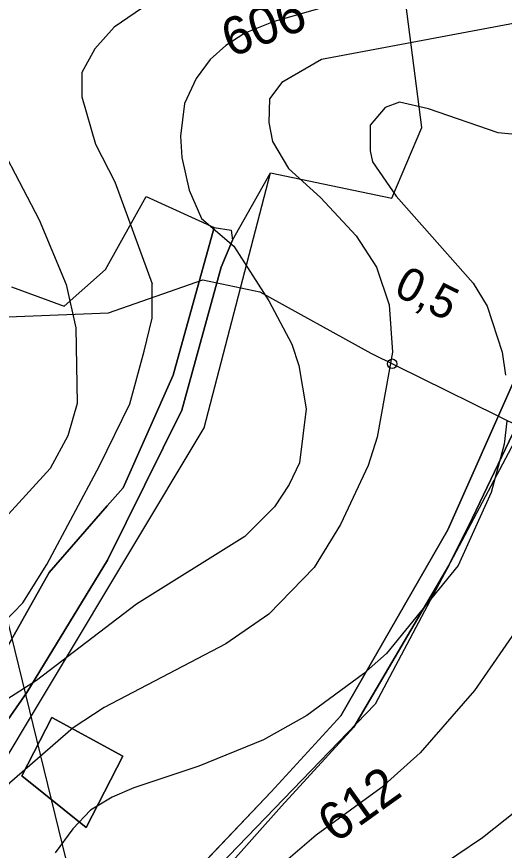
# Model space of a CAD drawing. Extents: x -709418 to -703832, y -1161719 to -1157826.
# Drawn here: x -706774.9 to -706671.8, y -1159557.8 to -1159381.5 of the extents above; entities that cross this region are included whole.
import ezdxf

# ---------------------------------------------------------------- set-up
doc = ezdxf.new("R2010")
doc.units = 0
for name, color, linetype in [('102_obvod PÚ', 7, 'Continuous'), ('106_zastavitelné plochy', 7, 'Continuous'), ('120_vrstevnice hlavní', 7, 'Continuous'), ('121_vrstevnice hlavní_popis', 7, 'Continuous'), ('122_vrstevnice základní', 7, 'Continuous'), ('206_TTP_KN', 7, 'Continuous'), ('210_ostatní plocha_KN', 7, 'Continuous'), ('301_polní cesta_stav', 7, 'Continuous'), ('723_radioreléová trasa_UAP', 7, 'Continuous'), ('Trasa-Hlavni  staniceni', 7, 'Continuous')]:
    doc.layers.add(name, color=color, linetype=linetype)

# ---------------------------------------------------------------- blocks, each defined once
blk = doc.blocks.new('_kolecko-HB')
blk.add_circle((0, 0.002), 0.5)

msp = doc.modelspace()

# ---------------------------------------------------------------- linework, layer by layer
at = {"layer": '102_obvod PÚ'}
msp.add_lwpolyline([(-706776, -1159438.67), (-706764.88, -1159442.72), (-706756.15, -1159434.97), (-706747.54, -1159419.57), (-706733.17, -1159426.13), (-706729.53, -1159426.67), (-706729.3, -1159428.78), (-706721.2, -1159414.52), (-706695.54, -1159419.88), (-706689.26, -1159404.94), (-706693.14, -1159374.31)], dxfattribs=at)
at = {"layer": '106_zastavitelné plochy'}
msp.add_lwpolyline([(-706813.66, -1159590.44), (-706782.3, -1159546.83), (-706735.26, -1159468.47), (-706721.2, -1159414.52), (-706695.54, -1159419.88), (-706689.26, -1159404.94), (-706693.14, -1159374.31), (-706702.27, -1159366.26), (-706692.33, -1159328.63), (-706684.03, -1159304.11), (-706680.78, -1159287.17), (-706646.77, -1159316.53), (-706635.13, -1159349.04), (-706595.43, -1159358.62), (-706601.6, -1159380.41), (-706622.05, -1159413.8), (-706651.36, -1159436.97), (-706699.08, -1159526.92), (-706830.66, -1159663.21)], dxfattribs=at)
at = {"layer": '120_vrstevnice hlavní'}
for points in [[(-706661.58, -1159407.24), (-706673.06, -1159406.06), (-706687.83, -1159401.03), (-706693.98, -1159399.6), (-706696.98, -1159400.75), (-706700.12, -1159404.46), (-706700.12, -1159409.89), (-706699.69, -1159412.18), (-706694.69, -1159419.46), (-706678.4, -1159437.89), (-706675.4, -1159442.75), (-706672.26, -1159452.47), (-706671.55, -1159457.32)], [(-706671.26, -1159467.04), (-706671.83, -1159471.9), (-706674.55, -1159482.18), (-706681.55, -1159497.61), (-706696.69, -1159516.18), (-706701.55, -1159520.47), (-706713.55, -1159529.33), (-706722.69, -1159534.47), (-706736.41, -1159540.04), (-706750.12, -1159544.61), (-706754.69, -1159546.61), (-706759.27, -1159549.33), (-706763.02, -1159553.25), (-706766.78, -1159558.34)]]:
    msp.add_lwpolyline(points, dxfattribs=at)
at = {"layer": '122_vrstevnice základní'}
for points in [[(-706590.33, -1159211.59), (-706594.67, -1159221.73), (-706609.26, -1159257.6), (-706614.97, -1159269.6), (-706620.54, -1159279.31), (-706635.83, -1159302.6), (-706648.12, -1159318.17), (-706662.55, -1159335.03), (-706671.26, -1159343.75), (-706679.55, -1159351.03), (-706688.69, -1159357.75), (-706694.69, -1159361.32), (-706708.98, -1159367.75), (-706726.12, -1159373.03), (-706741.26, -1159376.46), (-706746.98, -1159378.75), (-706754.27, -1159383.75), (-706758.41, -1159388.32), (-706761.12, -1159393.32), (-706761.12, -1159398.46), (-706758.27, -1159408.46), (-706754.12, -1159416.46), (-706746.27, -1159438.04)], [(-706704.69, -1159378.03), (-706720.69, -1159382.6), (-706726.69, -1159385.03), (-706730.69, -1159387.6), (-706733.98, -1159390.6), (-706736.98, -1159394.6), (-706739.41, -1159399.89), (-706740.26, -1159406.75), (-706739.98, -1159411.32), (-706738.41, -1159418.18), (-706735.84, -1159424.18), (-706728.98, -1159430.04), (-706721.55, -1159441.61), (-706716.69, -1159450.75), (-706715.26, -1159455.32), (-706713.69, -1159464.47), (-706715.12, -1159475.9), (-706717.26, -1159480.47), (-706720.41, -1159485.18), (-706726.69, -1159491.47), (-706749.55, -1159505.75), (-706770.69, -1159521.9), (-706778.84, -1159527.04)], [(-706784.41, -1159378.75), (-706785.55, -1159385.6), (-706785.12, -1159392.46), (-706782.12, -1159401.61), (-706770.12, -1159424.46), (-706764.41, -1159438.18), (-706762.41, -1159447.32), (-706762.12, -1159463.32), (-706764.12, -1159470.18), (-706767.84, -1159477.04), (-706777.41, -1159487.61), (-706791.27, -1159497.9), (-706806.98, -1159507.9), (-706825.71, -1159517.41)], [(-706664.97, -1159382.03), (-706710.41, -1159390.6), (-706718.84, -1159395.46), (-706721.41, -1159398.89), (-706721.55, -1159403.89), (-706720.84, -1159407.89), (-706717.41, -1159413.61), (-706710.69, -1159419.75), (-706703.12, -1159427.89), (-706698.83, -1159434.46), (-706696.12, -1159442.47), (-706695.41, -1159452.47), (-706698.69, -1159470.47), (-706700.55, -1159476.47), (-706706.41, -1159488.9), (-706711.98, -1159498.04), (-706721.55, -1159507.9), (-706730.69, -1159514.18), (-706756.41, -1159527.61), (-706762.98, -1159531.9), (-706776.41, -1159543.61), (-706783.12, -1159551.18), (-706787.7, -1159557.61), (-706791.26, -1159564.49)], [(-706839.29, -1159566.96), (-706837.19, -1159560.26), (-706832.63, -1159550.81), (-706827.98, -1159544.76), (-706820.98, -1159536.47), (-706810.12, -1159527.75), (-706777.7, -1159509.75), (-706773.57, -1159505.47), (-706768.56, -1159497.39), (-706757.41, -1159476.48), (-706750.99, -1159463.38), (-706747.93, -1159452.23), (-706746.26, -1159445.26), (-706746.27, -1159438.04)], [(-706619.55, -1159445.89), (-706624.59, -1159454.52), (-706628.86, -1159465.05), (-706631.5, -1159477.96), (-706633.14, -1159491.38), (-706635.55, -1159502.75), (-706641.12, -1159516.75), (-706645.83, -1159525.04), (-706654.26, -1159536.18), (-706662.4, -1159544.04), (-706676.4, -1159555.18), (-706692.69, -1159566.19), (-706699.83, -1159571.9), (-706705.34, -1159576.79), (-706711.29, -1159582.62)], [(-706656.12, -1159449.89), (-706654.69, -1159462.75), (-706654.83, -1159471.9), (-706656.12, -1159481.04), (-706659.55, -1159492.47), (-706668.12, -1159509.61), (-706678.12, -1159524.04), (-706689.55, -1159537.18), (-706697.83, -1159544.61), (-706711.55, -1159554.61), (-706730.35, -1159570.68), (-706739.13, -1159579.22)]]:
    msp.add_lwpolyline(points, dxfattribs=at)
at = {"layer": '206_TTP_KN'}
for p, q in [((-706756.15, -1159434.97), (-706747.54, -1159419.57)), ((-706747.54, -1159419.57), (-706733.17, -1159426.13)), ((-706733.17, -1159426.13), (-706741.78, -1159457.33)), ((-706764.88, -1159442.72), (-706756.15, -1159434.97)), ((-706776, -1159438.67), (-706764.88, -1159442.72)), ((-706678.48, -1159487.49), (-706661.34, -1159451.5)), ((-706741.78, -1159457.33), (-706752.41, -1159481.16)), ((-706752.41, -1159481.16), (-706755.76, -1159484.95)), ((-706755.76, -1159484.95), (-706768.04, -1159499.08)), ((-706683.53, -1159497.6), (-706678.48, -1159487.49)), ((-706703.58, -1159531.78), (-706683.53, -1159497.6)), ((-706768.04, -1159499.08), (-706789.95, -1159537.97)), ((-706718.93, -1159548.48), (-706703.58, -1159531.78)), ((-706741.39, -1159573.66), (-706718.93, -1159548.48))]:
    msp.add_line(p, q, dxfattribs=at)
for points in [[(-706811.57, -1159580.5), (-706787.66, -1159545.74), (-706772.75, -1159524.48), (-706755.69, -1159496.43), (-706739.99, -1159464.75), (-706731.65, -1159434.49), (-706729.3, -1159428.78), (-706721.2, -1159414.52), (-706695.54, -1159419.88), (-706689.26, -1159404.94), (-706693.14, -1159374.31), (-706702.27, -1159366.26), (-706692.33, -1159328.63), (-706684.03, -1159304.11), (-706680.78, -1159287.17), (-706679.32, -1159283.86), (-706646.77, -1159316.53)], [(-706669.45, -1159457.84), (-706683.72, -1159490.02), (-706706.36, -1159529.39), (-706721.06, -1159545.49), (-706740.27, -1159565.63)], [(-706773.81, -1159542.06), (-706760.18, -1159552.98), (-706752.47, -1159537.92), (-706767.46, -1159529.72), (-706773.81, -1159542.06)]]:
    msp.add_lwpolyline(points, dxfattribs=at)
at = {"layer": '210_ostatní plocha_KN'}
for p, q in [((-706661.34, -1159451.5), (-706678.48, -1159487.49)), ((-706683.72, -1159490.02), (-706669.45, -1159457.84)), ((-706678.48, -1159487.49), (-706683.53, -1159497.6)), ((-706706.36, -1159529.39), (-706683.72, -1159490.02)), ((-706683.53, -1159497.6), (-706703.58, -1159531.78)), ((-706773.81, -1159542.06), (-706767.46, -1159529.72)), ((-706767.46, -1159529.72), (-706752.47, -1159537.92)), ((-706721.06, -1159545.49), (-706706.36, -1159529.39)), ((-706703.58, -1159531.78), (-706718.93, -1159548.48)), ((-706752.47, -1159537.92), (-706760.18, -1159552.98)), ((-706760.18, -1159552.98), (-706773.81, -1159542.06)), ((-706740.27, -1159565.63), (-706721.06, -1159545.49)), ((-706718.93, -1159548.48), (-706741.39, -1159573.66))]:
    msp.add_line(p, q, dxfattribs=at)
msp.add_lwpolyline([(-706789.95, -1159537.97), (-706768.04, -1159499.08), (-706755.76, -1159484.95), (-706752.41, -1159481.16), (-706741.78, -1159457.33), (-706733.17, -1159426.13), (-706729.53, -1159426.67), (-706729.3, -1159428.78), (-706731.65, -1159434.49), (-706739.99, -1159464.75), (-706755.69, -1159496.43), (-706772.75, -1159524.48), (-706787.66, -1159545.74)], dxfattribs=at)
at = {"layer": '301_polní cesta_stav'}
msp.add_lwpolyline([(-706895.45, -1159195.94), (-706868.46, -1159206.93), (-706857.47, -1159224.91), (-706869.46, -1159278.85), (-706878.96, -1159324.3), (-706875.46, -1159347.78), (-706870.46, -1159365.76), (-706847.97, -1159391.73), (-706812.48, -1159430.69), (-706794.49, -1159445.68), (-706755.51, -1159444.18), (-706735.52, -1159437.18), (-706723.52, -1159439.68), (-706700.03, -1159452.67), (-706662.55, -1159471.15)], dxfattribs=at)
at = {"layer": '723_radioreléová trasa_UAP'}
msp.add_lwpolyline([(-707182.2, -1157850.62), (-706271.36, -1161577.76)], dxfattribs=at)

# ---------------------------------------------------------------- block references
at = {"layer": 'Trasa-Hlavni  staniceni', "xscale": 1.9999999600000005, "yscale": 1.999999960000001, "rotation": -26.244460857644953}
msp.add_blockref('_kolecko-HB', (-706695.5, -1159454.91), dxfattribs=at)

# ---------------------------------------------------------------- texts
at = {"layer": '121_vrstevnice hlavní_popis'}
for s, rotation, p in [('606', 20.8343, (-706729.65, -1159390.2)), ('612', 35.5646, (-706707.51, -1159556.49))]:
    msp.add_text(s, height=8, rotation=rotation, dxfattribs=at).set_placement(p)
at = {"layer": 'Trasa-Hlavni  staniceni'}
msp.add_text('0,5', height=7, rotation=333.7555, dxfattribs=at).set_placement((-706695.45, -1159440.23))

doc.saveas('drawing.dxf')
